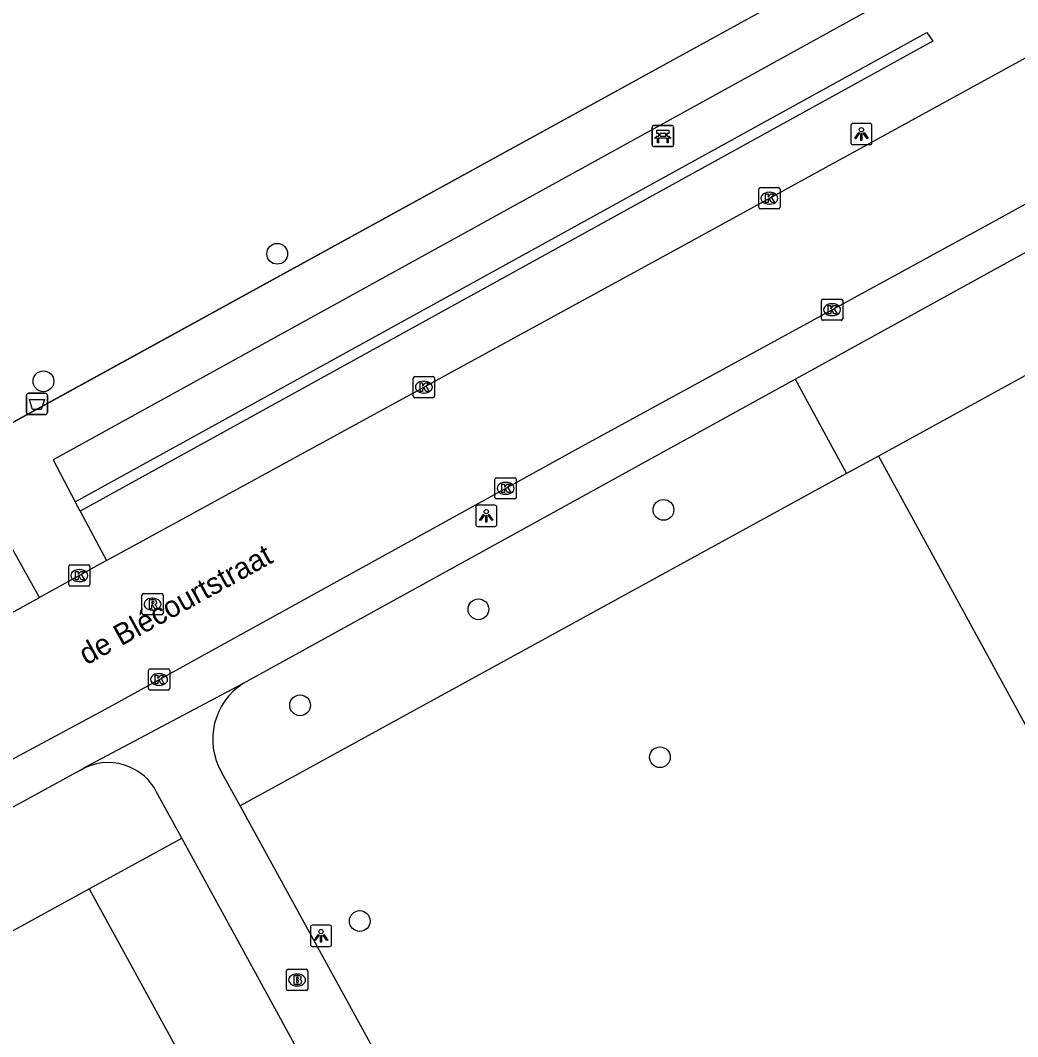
# Model space of a CAD drawing. Extents: x 158087 to 159494, y 382905 to 383981.
# Drawn here: x 159128.34 to 159175.31, y 383445 to 383492.84 of the extents above; entities that cross this region are included whole.
import ezdxf

# ---------------------------------------------------------------- set-up
doc = ezdxf.new("R2010")
doc.units = 0
for name, color, linetype in [('IMGEO_Afvalbak', 7, 'Continuous'), ('IMGEO_Bank', 7, 'Continuous'), ('IMGEO_Boom', 7, 'Continuous'), ('IMGEO_Brandkraan', 7, 'Continuous'), ('IMGEO_Groenvoorziening', 7, 'Continuous'), ('IMGEO_Haag', 7, 'Continuous'), ('IMGEO_Hek', 7, 'Continuous'), ('IMGEO_Kolk', 7, 'Continuous'), ('IMGEO_Lichtpunt', 7, 'Continuous'), ('IMGEO_Openbare_ruimte_label', 7, 'Continuous'), ('IMGEO_Pand', 7, 'Continuous'), ('IMGEO_Rijbaan_lokaal_open', 7, 'Continuous'), ('IMGEO_Rioolput', 7, 'Continuous'), ('IMGEO_Voetpad_halfverhard', 7, 'Continuous'), ('IMGEO_Voetpad_open', 7, 'Continuous')]:
    doc.layers.add(name, color=color, linetype=linetype)

msp = doc.modelspace()

# ---------------------------------------------------------------- linework, layer by layer
at = {"layer": 'IMGEO_Afvalbak'}
for p, q in [((159128.723, 383475.282), (159129.513, 383475.282)), ((159129.513, 383475.282), (159128.723, 383475.282)), ((159128.623, 383474.382), (159128.623, 383475.182)), ((159128.623, 383475.182), (159128.623, 383474.382)), ((159129.613, 383475.182), (159129.613, 383474.382)), ((159129.613, 383474.382), (159129.613, 383475.182)), ((159129.513, 383474.282), (159128.723, 383474.282)), ((159128.723, 383474.282), (159129.513, 383474.282))]:
    msp.add_line(p, q, dxfattribs=at)
msp.add_lwpolyline([(159128.766, 383474.996), (159129.47, 383474.996), (159129.321, 383474.526), (159128.915, 383474.526), (159128.766, 383474.996)], dxfattribs=at)
for centre, start, end in [((159128.723, 383475.182), 90, 180), ((159128.723, 383475.182), 90, 180), ((159129.513, 383475.182), 0, 90), ((159129.513, 383475.182), 360, 90), ((159128.723, 383474.382), 180, 270), ((159128.723, 383474.382), 180, 270), ((159129.513, 383474.382), 270, 0), ((159129.513, 383474.382), 270, 0)]:
    msp.add_arc(centre, 0.1, start, end, dxfattribs=at)
at = {"layer": 'IMGEO_Bank'}
for p, q in [((159158.1, 383486.969), (159158.1, 383487.81)), ((159158.1, 383487.81), (159158.1, 383486.969)), ((159158.175, 383487.894), (159159.016, 383487.894)), ((159159.016, 383487.894), (159158.175, 383487.894)), ((159159.1, 383487.819), (159159.1, 383486.978)), ((159159.1, 383486.978), (159159.1, 383487.819)), ((159158.797, 383487.292), (159158.404, 383487.292)), ((159158.409, 383487.4), (159158.409, 383487.506)), ((159158.453, 383487.506), (159158.453, 383487.4)), ((159158.741, 383487.512), (159158.459, 383487.512)), ((159158.459, 383487.394), (159158.741, 383487.394)), ((159158.747, 383487.4), (159158.747, 383487.506)), ((159158.791, 383487.506), (159158.791, 383487.4)), ((159159.025, 383486.894), (159158.184, 383486.894)), ((159158.184, 383486.894), (159159.025, 383486.894))]:
    msp.add_line(p, q, dxfattribs=at)
for points in [[(159158.403, 383487.512), (159158.317, 383487.512), (159158.317, 383487.673), (159158.88, 383487.673), (159158.88, 383487.512), (159158.797, 383487.512)], [(159158.347, 383487.292), (159158.205, 383487.292), (159158.317, 383487.394), (159158.403, 383487.394)], [(159158.397, 383487.285), (159158.397, 383487.078), (159158.354, 383487.078), (159158.354, 383487.285)], [(159158.797, 383487.394), (159158.88, 383487.394), (159158.992, 383487.292), (159158.853, 383487.292)], [(159158.847, 383487.285), (159158.847, 383487.078), (159158.803, 383487.078), (159158.803, 383487.285)]]:
    msp.add_lwpolyline(points, dxfattribs=at)
for centre, radius, start, end in [((159158.178, 383487.816), 0.0779, 92.4484, 184.2845), ((159158.178, 383487.816), 0.0779, 92.4484, 184.2845), ((159159.022, 383487.816), 0.0779, 2.4484, 94.2845), ((159159.022, 383487.816), 0.0779, 2.4484, 94.2845), ((159158.347, 383487.285), 0.00671, 2.8957, 87.1043), ((159158.404, 383487.285), 0.00671, 92.8957, 177.1043), ((159158.402, 383487.505), 0.00671, 2.8957, 87.1043), ((159158.402, 383487.401), 0.00671, 272.8957, 357.1043), ((159158.459, 383487.505), 0.00671, 92.8957, 177.1043), ((159158.459, 383487.401), 0.00671, 182.8957, 267.1043), ((159158.741, 383487.505), 0.00671, 2.8957, 87.1043), ((159158.741, 383487.401), 0.00671, 272.8957, 357.1043), ((159158.798, 383487.505), 0.00671, 92.8957, 177.1043), ((159158.798, 383487.401), 0.00671, 182.8957, 267.1043), ((159158.796, 383487.285), 0.00671, 2.8957, 87.1043), ((159158.853, 383487.285), 0.00671, 92.8957, 177.1043), ((159158.178, 383486.972), 0.0779, 182.4484, 274.2845), ((159158.178, 383486.972), 0.0779, 182.4484, 274.2845), ((159159.022, 383486.972), 0.0779, 272.4484, 4.2845), ((159159.022, 383486.972), 0.0779, 272.4484, 4.2845)]:
    msp.add_arc(centre, radius, start, end, dxfattribs=at)
at = {"layer": 'IMGEO_Boom'}
for centre in [(159140.436, 383481.848), (159129.427, 383475.848), (159158.63, 383469.795), (159149.913, 383465.115), (159141.514, 383460.595), (159158.463, 383458.149), (159144.324, 383450.439)]:
    msp.add_circle(centre, 0.489, dxfattribs=at)
at = {"layer": 'IMGEO_Brandkraan'}
for p, q in [((159140.873, 383447.24), (159140.873, 383448.092)), ((159140.948, 383448.166), (159141.8, 383448.166)), ((159141.361, 383447.946), (159141.386, 383447.946)), ((159141.874, 383448.092), (159141.874, 383447.24)), ((159141.8, 383447.166), (159140.948, 383447.166)), ((159141.384, 383447.386), (159141.359, 383447.386))]:
    msp.add_line(p, q, dxfattribs=at)
for points in [[(159140.873, 383447.24), (159140.873, 383448.092)], [(159140.948, 383448.166), (159141.8, 383448.166)], [(159141.874, 383448.092), (159141.874, 383447.24)], [(159141.221, 383447.866), (159141.221, 383447.466), (159141.434, 383447.466)], [(159141.452, 383447.866), (159141.221, 383447.866)], [(159141.4, 383447.785), (159141.346, 383447.785), (159141.346, 383447.709)], [(159141.346, 383447.709), (159141.399, 383447.709)], [(159141.408, 383447.633), (159141.346, 383447.633), (159141.346, 383447.552)], [(159141.346, 383447.552), (159141.408, 383447.552)], [(159141.8, 383447.166), (159140.948, 383447.166)]]:
    msp.add_lwpolyline(points, dxfattribs=at)
for centre, radius, start, end in [((159140.95, 383448.09), 0.0765, 91.552, 178.448), ((159140.95, 383448.09), 0.0765, 91.552, 178.448), ((159141.798, 383448.09), 0.0765, 1.552, 88.448), ((159141.798, 383448.09), 0.0765, 1.552, 88.448), ((159141.401, 383447.747), 0.0379, 267.8285, 90.9355), ((159141.409, 383447.592), 0.0404, 269.8759, 90.5077), ((159141.44, 383447.717), 0.251, 268.6676, 293.5347), ((159141.456, 383447.721), 0.145, 59.4692, 91.5367), ((159141.481, 383447.768), 0.0922, 285.5137, 58.1501), ((159141.486, 383447.576), 0.105, 301.3115, 78.989), ((159140.95, 383447.242), 0.0765, 181.552, 268.448), ((159140.95, 383447.242), 0.0765, 181.552, 268.448), ((159141.798, 383447.242), 0.0765, 271.552, 358.448), ((159141.798, 383447.242), 0.0765, 271.552, 358.448)]:
    msp.add_arc(centre, radius, start, end, dxfattribs=at)
for centre, major_axis, ratio, start_param, end_param in [((159141.36, 383447.666), (-0.387, 0.002), 0.722429, 4.712389, 7.853982), ((159141.385, 383447.666), (-0.39, 0.002), 0.717154, 1.570796, 4.712389)]:
    msp.add_ellipse(centre, major_axis=major_axis, ratio=ratio, start_param=start_param, end_param=end_param, dxfattribs=at)
at = {"layer": 'IMGEO_Groenvoorziening'}
for points in [[(159164.829, 383475.941), (159167.257, 383471.507)], [(159168.749, 383472.323), (159167.257, 383471.507)], [(159167.257, 383471.507), (159138.685, 383455.867)], [(159131.585, 383451.958), (159135.937, 383454.341)]]:
    msp.add_lwpolyline(points, dxfattribs=at)
at = {"layer": 'IMGEO_Haag'}
msp.add_lwpolyline([(159130.927, 383470.172), (159171.031, 383492.266), (159171.316, 383491.852), (159131.162, 383469.73)], dxfattribs=at)
at = {"layer": 'IMGEO_Hek'}
msp.add_lwpolyline([(159182.683, 383503.935), (159103.707, 383460.593)], dxfattribs=at)
at = {"layer": 'IMGEO_Kolk'}
for p, q in [((159163.117, 383484.041), (159163.117, 383484.893)), ((159163.192, 383484.967), (159164.044, 383484.967)), ((159164.118, 383484.893), (159164.118, 383484.041)), ((159163.605, 383484.747), (159163.63, 383484.747)), ((159164.044, 383483.967), (159163.192, 383483.967)), ((159163.628, 383484.187), (159163.603, 383484.187)), ((159166.07, 383478.791), (159166.07, 383479.643)), ((159166.145, 383479.717), (159166.997, 383479.717)), ((159166.558, 383479.497), (159166.583, 383479.497)), ((159167.071, 383479.643), (159167.071, 383478.791)), ((159166.997, 383478.717), (159166.145, 383478.717)), ((159166.581, 383478.937), (159166.556, 383478.937)), ((159146.843, 383475.145), (159146.843, 383475.997)), ((159146.918, 383476.071), (159147.77, 383476.071)), ((159147.331, 383475.851), (159147.356, 383475.851)), ((159147.844, 383475.997), (159147.844, 383475.145)), ((159147.354, 383475.291), (159147.329, 383475.291)), ((159147.77, 383475.071), (159146.918, 383475.071)), ((159150.694, 383470.381), (159150.694, 383471.233)), ((159150.769, 383471.307), (159151.621, 383471.307)), ((159151.182, 383471.087), (159151.207, 383471.087)), ((159151.695, 383471.233), (159151.695, 383470.381)), ((159151.205, 383470.527), (159151.18, 383470.527)), ((159151.621, 383470.307), (159150.769, 383470.307)), ((159130.616, 383466.275), (159130.616, 383467.127)), ((159130.691, 383467.201), (159131.543, 383467.201)), ((159131.617, 383467.127), (159131.617, 383466.275)), ((159131.104, 383466.981), (159131.129, 383466.981)), ((159131.543, 383466.201), (159130.691, 383466.201)), ((159131.127, 383466.421), (159131.102, 383466.421)), ((159134.45, 383462.31), (159135.302, 383462.31)), ((159134.375, 383461.384), (159134.375, 383462.236)), ((159134.863, 383462.09), (159134.888, 383462.09)), ((159135.376, 383462.236), (159135.376, 383461.384)), ((159134.886, 383461.53), (159134.861, 383461.53)), ((159135.302, 383461.31), (159134.45, 383461.31))]:
    msp.add_line(p, q, dxfattribs=at)
for points in [[(159163.117, 383484.041), (159163.117, 383484.893)], [(159163.192, 383484.967), (159164.044, 383484.967)], [(159164.118, 383484.893), (159164.118, 383484.041)], [(159163.438, 383484.667), (159163.561, 383484.667), (159163.561, 383484.516), (159163.691, 383484.667), (159163.855, 383484.667), (159163.709, 383484.516), (159163.862, 383484.267), (159163.71, 383484.267), (159163.625, 383484.431), (159163.561, 383484.364), (159163.561, 383484.267), (159163.438, 383484.267), (159163.438, 383484.667)], [(159164.044, 383483.967), (159163.192, 383483.967)], [(159166.07, 383478.791), (159166.07, 383479.643)], [(159166.145, 383479.717), (159166.997, 383479.717)], [(159167.071, 383479.643), (159167.071, 383478.791)], [(159166.391, 383479.417), (159166.514, 383479.417), (159166.514, 383479.266), (159166.644, 383479.417), (159166.808, 383479.417), (159166.662, 383479.266), (159166.815, 383479.017), (159166.663, 383479.017), (159166.578, 383479.181), (159166.514, 383479.114), (159166.514, 383479.017), (159166.391, 383479.017), (159166.391, 383479.417)], [(159166.997, 383478.717), (159166.145, 383478.717)], [(159146.843, 383475.145), (159146.843, 383475.997)], [(159146.918, 383476.071), (159147.77, 383476.071)], [(159147.164, 383475.771), (159147.287, 383475.771), (159147.287, 383475.62), (159147.417, 383475.771), (159147.581, 383475.771), (159147.435, 383475.62), (159147.588, 383475.371), (159147.436, 383475.371), (159147.351, 383475.535), (159147.287, 383475.468), (159147.287, 383475.371), (159147.164, 383475.371), (159147.164, 383475.771)], [(159147.844, 383475.997), (159147.844, 383475.145)], [(159147.77, 383475.071), (159146.918, 383475.071)], [(159150.694, 383470.381), (159150.694, 383471.233)], [(159150.769, 383471.307), (159151.621, 383471.307)], [(159151.015, 383471.007), (159151.138, 383471.007), (159151.138, 383470.856), (159151.268, 383471.007), (159151.432, 383471.007), (159151.286, 383470.856), (159151.439, 383470.607), (159151.287, 383470.607), (159151.202, 383470.771), (159151.138, 383470.704), (159151.138, 383470.607), (159151.015, 383470.607), (159151.015, 383471.007)], [(159151.695, 383471.233), (159151.695, 383470.381)], [(159151.621, 383470.307), (159150.769, 383470.307)], [(159130.616, 383466.275), (159130.616, 383467.127)], [(159130.691, 383467.201), (159131.543, 383467.201)], [(159131.617, 383467.127), (159131.617, 383466.275)], [(159130.937, 383466.901), (159131.06, 383466.901), (159131.06, 383466.75), (159131.19, 383466.901), (159131.354, 383466.901), (159131.208, 383466.75), (159131.361, 383466.501), (159131.209, 383466.501), (159131.124, 383466.665), (159131.06, 383466.598), (159131.06, 383466.501), (159130.937, 383466.501), (159130.937, 383466.901)], [(159131.543, 383466.201), (159130.691, 383466.201)], [(159134.45, 383462.31), (159135.302, 383462.31)], [(159134.375, 383461.384), (159134.375, 383462.236)], [(159134.696, 383462.01), (159134.819, 383462.01), (159134.819, 383461.859), (159134.949, 383462.01), (159135.113, 383462.01), (159134.967, 383461.859), (159135.12, 383461.61), (159134.968, 383461.61), (159134.883, 383461.774), (159134.819, 383461.707), (159134.819, 383461.61), (159134.696, 383461.61), (159134.696, 383462.01)], [(159135.376, 383462.236), (159135.376, 383461.384)], [(159135.302, 383461.31), (159134.45, 383461.31)]]:
    msp.add_lwpolyline(points, dxfattribs=at)
for centre, start, end in [((159163.194, 383484.891), 91.552, 178.448), ((159163.194, 383484.891), 91.552, 178.448), ((159164.042, 383484.891), 1.552, 88.448), ((159164.042, 383484.891), 1.552, 88.448), ((159163.194, 383484.043), 181.552, 268.448), ((159163.194, 383484.043), 181.552, 268.448), ((159164.042, 383484.043), 271.552, 358.448), ((159164.042, 383484.043), 271.552, 358.448), ((159166.147, 383479.641), 91.552, 178.448), ((159166.147, 383479.641), 91.552, 178.448), ((159166.995, 383479.641), 1.552, 88.448), ((159166.995, 383479.641), 1.552, 88.448), ((159166.147, 383478.793), 181.552, 268.448), ((159166.147, 383478.793), 181.552, 268.448), ((159166.995, 383478.793), 271.552, 358.448), ((159166.995, 383478.793), 271.552, 358.448), ((159146.92, 383475.995), 91.552, 178.448), ((159146.92, 383475.995), 91.552, 178.448), ((159147.768, 383475.995), 1.552, 88.448), ((159147.768, 383475.995), 1.552, 88.448), ((159146.92, 383475.147), 181.552, 268.448), ((159146.92, 383475.147), 181.552, 268.448), ((159147.768, 383475.147), 271.552, 358.448), ((159147.768, 383475.147), 271.552, 358.448), ((159150.771, 383471.231), 91.552, 178.448), ((159150.771, 383471.231), 91.552, 178.448), ((159151.619, 383471.231), 1.552, 88.448), ((159151.619, 383471.231), 1.552, 88.448), ((159150.771, 383470.383), 181.552, 268.448), ((159150.771, 383470.383), 181.552, 268.448), ((159151.619, 383470.383), 271.552, 358.448), ((159151.619, 383470.383), 271.552, 358.448), ((159130.693, 383467.125), 91.552, 178.448), ((159130.693, 383467.125), 91.552, 178.448), ((159131.541, 383467.125), 1.552, 88.448), ((159131.541, 383467.125), 1.552, 88.448), ((159130.693, 383466.277), 181.552, 268.448), ((159130.693, 383466.277), 181.552, 268.448), ((159131.541, 383466.277), 271.552, 358.448), ((159131.541, 383466.277), 271.552, 358.448), ((159134.452, 383462.234), 91.552, 178.448), ((159134.452, 383462.234), 91.552, 178.448), ((159135.3, 383462.234), 1.552, 88.448), ((159135.3, 383462.234), 1.552, 88.448), ((159134.452, 383461.386), 181.552, 268.448), ((159134.452, 383461.386), 181.552, 268.448), ((159135.3, 383461.386), 271.552, 358.448), ((159135.3, 383461.386), 271.552, 358.448)]:
    msp.add_arc(centre, 0.0765, start, end, dxfattribs=at)
for centre, major_axis, ratio, start_param, end_param in [((159163.604, 383484.467), (-0.387, 0.002), 0.722429, 4.712389, 7.853982), ((159163.629, 383484.467), (-0.39, 0.002), 0.717154, 1.570796, 4.712389), ((159166.557, 383479.217), (-0.387, 0.002), 0.722429, 4.712389, 7.853982), ((159166.582, 383479.217), (-0.39, 0.002), 0.717154, 1.570796, 4.712389), ((159147.33, 383475.571), (-0.387, 0.002), 0.722429, 4.712389, 7.853982), ((159147.355, 383475.571), (-0.39, 0.002), 0.717154, 1.570796, 4.712389), ((159151.181, 383470.807), (-0.387, 0.002), 0.722429, 4.712389, 7.853982), ((159151.206, 383470.807), (-0.39, 0.002), 0.717154, 1.570796, 4.712389), ((159131.103, 383466.701), (-0.387, 0.002), 0.722429, 4.712389, 7.853982), ((159131.128, 383466.701), (-0.39, 0.002), 0.717154, 1.570796, 4.712389), ((159134.862, 383461.81), (-0.387, 0.002), 0.722429, 4.712389, 7.853982), ((159134.887, 383461.81), (-0.39, 0.002), 0.717154, 1.570796, 4.712389)]:
    msp.add_ellipse(centre, major_axis=major_axis, ratio=ratio, start_param=start_param, end_param=end_param, dxfattribs=at)
at = {"layer": 'IMGEO_Lichtpunt'}
for p, q in [((159167.452, 383487.89), (159167.452, 383487.083)), ((159167.452, 383487.89), (159167.452, 383487.083)), ((159168.354, 383487.985), (159167.546, 383487.985)), ((159168.354, 383487.985), (159167.546, 383487.985)), ((159168.448, 383487.083), (159168.448, 383487.89)), ((159168.448, 383487.083), (159168.448, 383487.89)), ((159167.546, 383486.989), (159168.354, 383486.989)), ((159167.546, 383486.989), (159168.354, 383486.989)), ((159150.686, 383470.009), (159149.878, 383470.009)), ((159150.686, 383470.009), (159149.878, 383470.009)), ((159149.784, 383469.914), (159149.784, 383469.107)), ((159149.784, 383469.914), (159149.784, 383469.107)), ((159150.78, 383469.107), (159150.78, 383469.914)), ((159150.78, 383469.107), (159150.78, 383469.914)), ((159149.878, 383469.013), (159150.686, 383469.013)), ((159149.878, 383469.013), (159150.686, 383469.013)), ((159142.002, 383450.144), (159142.002, 383449.337)), ((159142.002, 383450.144), (159142.002, 383449.337)), ((159142.904, 383450.239), (159142.096, 383450.239)), ((159142.904, 383450.239), (159142.096, 383450.239)), ((159142.998, 383449.337), (159142.998, 383450.144)), ((159142.998, 383449.337), (159142.998, 383450.144)), ((159142.096, 383449.243), (159142.904, 383449.243)), ((159142.096, 383449.243), (159142.904, 383449.243))]:
    msp.add_line(p, q, dxfattribs=at)
for points in [[(159167.826, 383487.554), (159167.865, 383487.526), (159167.677, 383487.264), (159167.639, 383487.291), (159167.826, 383487.554)], [(159167.928, 383487.506), (159167.975, 383487.506), (159167.975, 383487.184), (159167.928, 383487.184), (159167.928, 383487.506)], [(159168.038, 383487.526), (159168.076, 383487.553), (159168.263, 383487.291), (159168.224, 383487.263), (159168.038, 383487.526)], [(159150.158, 383469.578), (159150.197, 383469.55), (159150.009, 383469.288), (159149.971, 383469.315), (159150.158, 383469.578)], [(159150.26, 383469.53), (159150.307, 383469.53), (159150.307, 383469.208), (159150.26, 383469.208), (159150.26, 383469.53)], [(159150.37, 383469.55), (159150.408, 383469.577), (159150.595, 383469.315), (159150.556, 383469.287), (159150.37, 383469.55)], [(159142.376, 383449.808), (159142.415, 383449.78), (159142.227, 383449.518), (159142.189, 383449.545), (159142.376, 383449.808)], [(159142.478, 383449.76), (159142.525, 383449.76), (159142.525, 383449.438), (159142.478, 383449.438), (159142.478, 383449.76)], [(159142.588, 383449.78), (159142.626, 383449.807), (159142.813, 383449.545), (159142.774, 383449.517), (159142.588, 383449.78)]]:
    msp.add_lwpolyline(points, dxfattribs=at)
for centre in [(159167.951, 383487.688), (159150.283, 383469.712), (159142.501, 383449.942)]:
    msp.add_circle(centre, 0.0994, dxfattribs=at)
for centre, start, end in [((159167.546, 383487.89), 90, 180), ((159167.546, 383487.89), 90, 180), ((159168.354, 383487.89), 0, 90), ((159168.354, 383487.89), 0, 90), ((159167.546, 383487.083), 180, 270), ((159167.546, 383487.083), 180, 270), ((159168.354, 383487.083), 270, 0), ((159168.354, 383487.083), 270, 360), ((159149.878, 383469.914), 90, 180), ((159149.878, 383469.914), 90, 180), ((159150.686, 383469.914), 0, 90), ((159150.686, 383469.914), 0, 90), ((159149.878, 383469.107), 180, 270), ((159149.878, 383469.107), 180, 270), ((159150.686, 383469.107), 270, 0), ((159150.686, 383469.107), 270, 360), ((159142.096, 383450.144), 90, 180), ((159142.096, 383450.144), 90, 180), ((159142.904, 383450.144), 0, 90), ((159142.904, 383450.144), 0, 90), ((159142.096, 383449.337), 180, 270), ((159142.096, 383449.337), 180, 270), ((159142.904, 383449.337), 270, 0), ((159142.904, 383449.337), 270, 360)]:
    msp.add_arc(centre, 0.0946, start, end, dxfattribs=at)
at = {"layer": 'IMGEO_Pand'}
for points in [[(159178.083, 383477.432), (159168.749, 383472.323)], [(159168.749, 383472.323), (159177.749, 383455.874)], [(159122.237, 383446.84), (159131.585, 383451.958)], [(159131.585, 383451.958), (159136.338, 383443.277)]]:
    msp.add_lwpolyline(points, dxfattribs=at)
at = {"layer": 'IMGEO_Rijbaan_lokaal_open'}
for points in [[(159132.395, 383467.404), (159159.962, 383482.46), (159178.457, 383492.598)], [(159096.852, 383440.893), (159102.226, 383443.888), (159128.116, 383458.137), (159132.52, 383460.512), (159154.456, 383472.606), (159174.13, 383483.344), (159178.88, 383485.957)], [(159132.395, 383467.404), (159129.236, 383465.663)], [(159095.667, 383447.27), (159114.159, 383457.354), (159129.236, 383465.663)]]:
    msp.add_lwpolyline(points, dxfattribs=at)
at = {"layer": 'IMGEO_Rioolput'}
for p, q in [((159134.065, 383464.93), (159134.065, 383465.782)), ((159134.14, 383465.856), (159134.992, 383465.856)), ((159134.553, 383465.636), (159134.578, 383465.636)), ((159135.066, 383465.782), (159135.066, 383464.93)), ((159134.992, 383464.856), (159134.14, 383464.856)), ((159134.576, 383465.076), (159134.551, 383465.076))]:
    msp.add_line(p, q, dxfattribs=at)
for points in [[(159134.065, 383464.93), (159134.065, 383465.782)], [(159134.14, 383465.856), (159134.992, 383465.856)], [(159135.066, 383465.782), (159135.066, 383464.93)], [(159134.654, 383465.554), (159134.402, 383465.556), (159134.402, 383465.156)], [(159134.402, 383465.156), (159134.526, 383465.156), (159134.526, 383465.318), (159134.537, 383465.318)], [(159134.58, 383465.475), (159134.526, 383465.475), (159134.526, 383465.394)], [(159134.526, 383465.394), (159134.578, 383465.394)], [(159134.584, 383465.289), (159134.655, 383465.156), (159134.795, 383465.156), (159134.73, 383465.282)], [(159134.992, 383464.856), (159134.14, 383464.856)]]:
    msp.add_lwpolyline(points, dxfattribs=at)
for centre, radius, start, end in [((159134.142, 383465.78), 0.0765, 91.552, 178.448), ((159134.142, 383465.78), 0.0765, 91.552, 178.448), ((159134.99, 383465.78), 0.0765, 1.552, 88.448), ((159134.99, 383465.78), 0.0765, 1.552, 88.448), ((159134.536, 383465.265), 0.0533, 26.0293, 88.6989), ((159134.562, 383465.583), 0.19, 274.7715, 282.9687), ((159134.586, 383465.379), 0.0964, 77.0061, 93.1865), ((159134.6, 383465.436), 0.0378, 276.6634, 79.6772), ((159134.653, 383465.444), 0.109, 350.3612, 89.416), ((159134.651, 383465.444), 0.112, 277.5842, 350.9817), ((159134.635, 383465.229), 0.108, 29.5134, 73.7905), ((159134.142, 383464.932), 0.0765, 181.552, 268.448), ((159134.142, 383464.932), 0.0765, 181.552, 268.448), ((159134.99, 383464.932), 0.0765, 271.552, 358.448), ((159134.99, 383464.932), 0.0765, 271.552, 358.448)]:
    msp.add_arc(centre, radius, start, end, dxfattribs=at)
for centre, major_axis, ratio, start_param, end_param in [((159134.552, 383465.356), (-0.387, 0.002), 0.722429, 4.712389, 7.853982), ((159134.577, 383465.356), (-0.39, 0.002), 0.717154, 1.570796, 4.712389)]:
    msp.add_ellipse(centre, major_axis=major_axis, ratio=ratio, start_param=start_param, end_param=end_param, dxfattribs=at)
at = {"layer": 'IMGEO_Voetpad_halfverhard'}
for points in [[(159128.051, 383473.953), (159182.683, 383503.935)], [(159178.457, 383492.598), (159175.836, 383497.482), (159129.88, 383472.147), (159130.927, 383470.172)], [(159131.162, 383469.73), (159130.927, 383470.172)], [(159131.162, 383469.73), (159132.395, 383467.404)], [(159129.236, 383465.663), (159127.946, 383467.983)]]:
    msp.add_lwpolyline(points, dxfattribs=at)
at = {"layer": 'IMGEO_Voetpad_open'}
for points in [[(159164.829, 383475.941), (159177.469, 383482.9)], [(159138.845, 383461.634), (159164.829, 383475.941)], [(159131.166, 383457.544), (159131.385, 383457.685), (159138.845, 383461.634)], [(159131.166, 383457.544), (159118.852, 383450.804)], [(159138.685, 383455.867), (159137.818, 383457.446)], [(159135.937, 383454.341), (159134.815, 383456.39)], [(159156.179, 383424), (159138.685, 383455.867)], [(159141.704, 383443.807), (159135.937, 383454.341)]]:
    msp.add_lwpolyline(points, dxfattribs=at)
for centre, radius, start, end in [((159140.516, 383459.004), 3.116, 122.4388, 210.0044), ((159132.472, 383455.327), 2.573, 24.4089, 120.4919)]:
    msp.add_arc(centre, radius, start, end, dxfattribs=at)

# ---------------------------------------------------------------- texts
at = {"layer": 'IMGEO_Openbare_ruimte_label'}
msp.add_text('de Blécourtstraat', height=1, rotation=28.871, dxfattribs=at).set_placement((159131.454, 383462.469))

doc.saveas('drawing.dxf')
